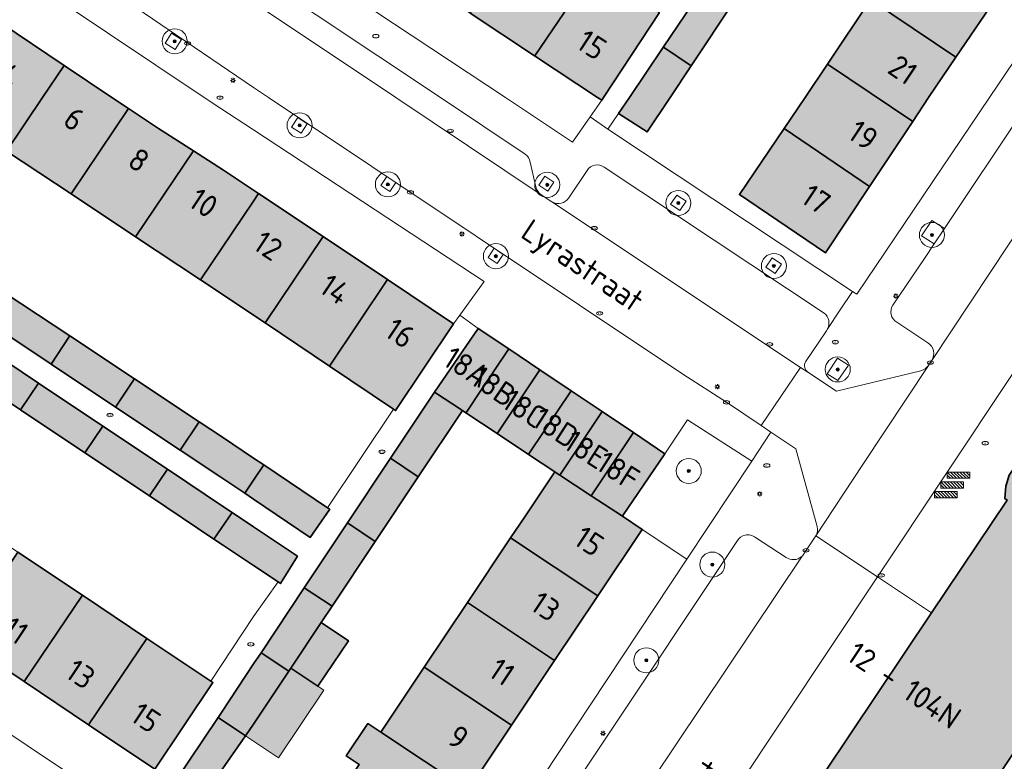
# Model space of a CAD drawing. Header units: metres. Extents: x 125349 to 128236, y 501602 to 503797.
# Tile 390 of 656: x 126981 to 127060, y 502197 to 502256. Entities that reach past the tile are written whole.
import ezdxf
from ezdxf.enums import TextEntityAlignment as Align

# ---------------------------------------------------------------- set-up
doc = ezdxf.new("R2010")
doc.units = ezdxf.units.M
doc.layers.get('0').update_dxf_attribs({"linetype": 'CONTINUOUS'})
for name, color, linetype, lineweight in [('B-WE-GR-BEPLANTING_CULTUUR_HEESTERS-GV', 90, 'CONTINUOUS', 18), ('B-WE-GR-BOOM-S-500', 90, 'CONTINUOUS', 18), ('B-WE-IE-MEUBILAIR-S', 7, 'CONTINUOUS', 18), ('B-WE-IE-MEUBILAIR_WEGMEUBILAIR-GV', 7, 'CONTINUOUS', 18), ('B-WE-IE-MEUBILAIR_WEGMEUBILAIR-S', 7, 'CONTINUOUS', 18), ('B-WE-OG-BEBOUWING-GV', 7, 'CONTINUOUS', 35), ('B-WE-OG-BEBOUWING-T18', 10, 'CONTINUOUS', 18), ('B-WE-OG-BEBOUWING_OVERBOUWING-GV', 7, 'CONTINUOUS', 18), ('B-WE-OG-BEBOUWING_TE AMOVEREN-V', 253, 'CONTINUOUS', 18), ('B-WE-OG-TERREIN_ERF-GV', 7, 'CONTINUOUS', 18), ('B-WE-OG-TOPOGRAFIE-T18', 10, 'CONTINUOUS', 18), ('B-WE-VH-OPENVERHARDING_BETONSTRAATSTEEN-GV', 90, 'CONTINUOUS', 18)]:
    doc.layers.add(name, color=color, linetype=linetype, lineweight=lineweight)
doc.layers.add('B-WE-OG-BEBOUWING-V', color=7, linetype='CONTINUOUS', lineweight=18, true_color=0xcc646e)
doc.layers.add('B-WE-OG-BEBOUWING_OVERBOUWING-V', color=7, linetype='CONTINUOUS', lineweight=18, true_color=0xcc646e)
doc.styles.add('NLCS-ISO', font='NLCS-ISO.ttf')
doc.styles.add('NLCS-ISO-M1000-T18', font='NLCS-ISO.ttf', dxfattribs={"height": 1.8})

# ---------------------------------------------------------------- blocks, each defined once
blk = doc.blocks.new('SIE-MEUBILAIR_PAAL_LICHTMAST-SO')
for points in [[(-0.62, 0), (-1, 0)], [(-0.71, 0.71), (-0.44, 0.44)], [(0, 1), (0, 0.62)], [(0.44, 0.44), (0.71, 0.71)], [(1, 0), (0.62, 0)], [(-0.71, -0.71), (-0.44, -0.44)], [(0, -0.62), (0, -1)], [(0.44, -0.44), (0.71, -0.71)]]:
    blk.add_lwpolyline(points)
blk.add_circle((0, 0), 0.5)
blk = doc.blocks.new('SIE-MEUBILAIR_PUT_KOLK-SO')
blk.add_ellipse((0, 0), major_axis=(1.25, 0), ratio=0.54)
at = {"style": 'NLCS-ISO'}
blk.add_text('klk', height=0.75, dxfattribs=at).set_placement((0.03, 0), align=Align.MIDDLE_CENTER)
blk = doc.blocks.new('SIE-MEUBILAIR_PUT_WATERLEIDINGPUT-SO')
blk.add_ellipse((0, 0), major_axis=(1.25, 0), ratio=0.54)
at = {"style": 'NLCS-ISO'}
blk.add_text('wl', height=0.75, dxfattribs=at).set_placement((-0.14, 0), align=Align.MIDDLE_CENTER)
blk = doc.blocks.new('SIE-MEUBILAIR_PUT_BRANDKRAAN-SO')
blk.add_ellipse((0, 0), major_axis=(1.25, 0), ratio=0.54)
at = {"style": 'NLCS-ISO'}
blk.add_text('bk', height=0.75, dxfattribs=at).set_placement((0.03, 0), align=Align.MIDDLE_CENTER)
blk = doc.blocks.new('SIE-MEUBILAIR_PUT_RIOOLPUT-SO')
blk.add_ellipse((0, 0), major_axis=(1.25, 0), ratio=0.54)
at = {"style": 'NLCS-ISO'}
blk.add_text('ri', height=0.75, dxfattribs=at).set_placement((-0.04, 0.07), align=Align.MIDDLE_CENTER)
blk = doc.blocks.new('SIE-WEG_FIETSREK-SO')
for p, q in [((-4.5, 1.25), (-2, -1.25)), ((-4.5, 0), (-3.25, -1.25)), ((-3.25, 1.25), (-0.75, -1.25)), ((-2, 1.25), (0.5, -1.25)), ((-0.75, 1.25), (1.75, -1.25)), ((0.5, 1.25), (3, -1.25)), ((1.76, 1.25), (4.26, -1.25)), ((3.01, 1.25), (4.5, -0.24)), ((4.26, 1.25), (4.5, 1.01))]:
    blk.add_line(p, q)
at = {"flags": 128}
blk.add_lwpolyline([(4.51, -1.25), (-4.51, -1.25), (-4.51, 1.25), (4.51, 1.25), (4.51, -1.25)], close=True, dxfattribs=at)
blk = doc.blocks.new('SGR-BOOM_01-SO')
at = {"linetype": 'ByBlock', "lineweight": 18}
h = blk.add_hatch(color=0, dxfattribs=at)
h.dxf.hatch_style = 1
edge = h.paths.add_edge_path()
edge.add_arc((0, 0), 0.25, 0, 360)
at = {"color": 0, "linetype": 'ByBlock', "lineweight": 18}
for radius in [2, 0.25]:
    blk.add_circle((0, 0), radius, dxfattribs=at)

msp = doc.modelspace()

# ---------------------------------------------------------------- hatches: boundary and pattern name
at = {"layer": 'B-WE-OG-BEBOUWING-V'}
for points in [[(127017.29, 502256.743), (127022.445, 502253.325), (127022.447, 502253.329), (127027.135, 502260.242), (127021.966, 502263.644), (127021.965, 502263.642), (127017.294, 502256.749)], [(127052.708, 502263.002), (127049.265, 502257.833), (127056.089, 502253.232), (127059.554, 502258.361), (127052.712, 502262.999)], [(127032.079, 502256.988), (127027.135, 502260.242), (127022.447, 502253.329), (127022.445, 502253.325), (127027.46, 502250), (127027.801, 502249.775), (127027.949, 502250), (127032.406, 502256.773)], [(127034.945, 502252.531), (127038.385, 502257.689), (127036.184, 502259.173), (127036.182, 502259.175), (127032.722, 502254.034), (127032.732, 502254.027)], [(127056.089, 502253.232), (127049.265, 502257.833), (127045.827, 502252.672), (127052.635, 502248.085), (127053.906, 502250)], [(126975.078, 502249.168), (126977.491, 502247.569), (126980.268, 502245.728), (126983.151, 502250), (126984.872, 502252.551), (126979.7, 502256.01), (126975.64, 502250)], [(127034.945, 502252.531), (127032.732, 502254.027), (127032.722, 502254.034), (127030.008, 502250), (127029.135, 502248.716), (127031.427, 502247.251), (127033.257, 502250)], [(126990.012, 502249.114), (126988.686, 502250), (126984.872, 502252.551), (126983.151, 502250), (126980.268, 502245.728), (126985.425, 502242.31)], [(127042.366, 502247.517), (127049.193, 502242.903), (127052.635, 502248.085), (127045.827, 502252.672), (127044.047, 502250)], [(126995.2, 502245.733), (126992.397, 502247.519), (126990.012, 502249.114), (126985.425, 502242.31), (126990.581, 502238.892)], [(127042.366, 502247.517), (127038.8, 502242.251), (127045.675, 502237.605), (127049.193, 502242.903)], [(126995.763, 502235.457), (127000, 502241.739), (127000.4, 502242.333), (127000, 502242.6), (126997.593, 502244.208), (126995.2, 502245.733), (126990.581, 502238.892)], [(126995.763, 502235.457), (126997.582, 502234.251), (127000, 502232.625), (127000.922, 502232.005), (127005.551, 502238.895), (127000.4, 502242.333), (127000, 502241.739)], [(127005.551, 502238.895), (127000.922, 502232.005), (127006.056, 502228.555), (127010.694, 502235.462)], [(127015.977, 502231.936), (127010.694, 502235.462), (127006.056, 502228.555), (127011.176, 502225.114), (127011.332, 502225.009)], [(126983.824, 502228.716), (126983.826, 502228.719), (126985.303, 502230.944), (126985.322, 502230.972), (126980.155, 502234.395), (126980.141, 502234.374), (126978.666, 502232.159), (126978.66, 502232.151)], [(126983.824, 502228.716), (126988.974, 502225.291), (126990.461, 502227.517), (126990.484, 502227.552), (126985.322, 502230.972), (126985.303, 502230.944), (126983.826, 502228.719)], [(127016.684, 502225.026), (127016.962, 502224.841), (127017.047, 502224.968), (127018.152, 502226.619), (127020.372, 502229.936), (127017.935, 502231.569), (127014.442, 502226.491)], [(126976.228, 502228.522), (126981.382, 502225.079), (126982.816, 502227.207), (126977.657, 502230.65)], [(127016.962, 502224.841), (127019.461, 502223.181), (127019.539, 502223.298), (127022.864, 502228.266), (127020.372, 502229.936), (127018.152, 502226.619), (127017.047, 502224.968)], [(127019.461, 502223.181), (127021.959, 502221.521), (127022.031, 502221.629), (127025.356, 502226.597), (127022.864, 502228.266), (127019.539, 502223.298)], [(126982.816, 502227.207), (126981.382, 502225.079), (126986.522, 502221.645), (126987.958, 502223.776)], [(126994.148, 502221.85), (126995.662, 502224.121), (126990.484, 502227.552), (126990.461, 502227.517), (126988.974, 502225.291)], [(127010.923, 502221.204), (127013.152, 502219.728), (127016.684, 502225.026), (127014.442, 502226.491)], [(127024.058, 502220.127), (127024.251, 502220), (127024.459, 502219.863), (127027.848, 502224.927), (127027.449, 502225.195), (127025.356, 502226.597), (127022.031, 502221.629), (127021.959, 502221.521)], [(127030.341, 502223.257), (127027.848, 502224.927), (127024.459, 502219.863), (127026.964, 502218.212)], [(126993.125, 502220.327), (126987.958, 502223.776), (126986.522, 502221.645), (126991.685, 502218.196)], [(126994.148, 502221.85), (126997.393, 502219.692), (126999.297, 502218.409), (127000, 502219.463), (127000.814, 502220.675), (127000, 502221.222), (126997.513, 502222.894), (126995.662, 502224.121)], [(127032.852, 502221.574), (127030.341, 502223.257), (127026.964, 502218.212), (127029.449, 502216.575), (127029.487, 502216.633)], [(127005.902, 502217.257), (127000.814, 502220.675), (127000, 502219.463), (126999.297, 502218.409), (127000, 502217.935), (127004.517, 502214.894), (127006.081, 502217.137)], [(127010.923, 502221.204), (127007.487, 502216.041), (127009.711, 502214.566), (127013.152, 502219.728)], [(126993.125, 502220.327), (126991.685, 502218.196), (126996.835, 502214.755), (126998.278, 502216.888), (126997.678, 502217.289)], [(127024.459, 502219.863), (127024.251, 502220), (127024.058, 502220.127), (127023.953, 502219.97), (127021.649, 502216.526), (127020.526, 502214.848), (127027.496, 502210.235), (127031.033, 502215.531), (127029.449, 502216.575), (127026.964, 502218.212)], [(126998.278, 502216.888), (126996.835, 502214.755), (126997.61, 502214.237), (127000, 502212.639), (127001.952, 502211.335), (127002.143, 502211.207), (127003.507, 502213.4), (127000, 502215.739)], [(127009.711, 502214.566), (127007.487, 502216.041), (127004.051, 502210.879), (127006.271, 502209.405)], [(127024.042, 502205.064), (127027.496, 502210.235), (127020.526, 502214.848), (127017.072, 502209.685)], [(126981.674, 502203.379), (126986.335, 502210.277), (126981.186, 502213.72), (126976.535, 502206.815)], [(127002.812, 502204.217), (127002.977, 502204.464), (127005.396, 502208.092), (127006.271, 502209.405), (127004.051, 502210.879), (127000.596, 502205.688)], [(126991.483, 502206.835), (126986.335, 502210.277), (126981.674, 502203.379), (126986.822, 502199.938)], [(127013.619, 502204.523), (127020.588, 502199.893), (127024.042, 502205.064), (127017.072, 502209.685)], [(127002.977, 502204.464), (127005.135, 502203.013), (127007.568, 502206.633), (127005.396, 502208.092)], [(126996.589, 502203.422), (126991.483, 502206.835), (126986.822, 502199.938), (126992.11, 502196.402), (126996.756, 502203.31)], [(127002.812, 502204.217), (127000.596, 502205.688), (127000, 502204.793), (126997.428, 502200.929), (126997.159, 502200.527), (126999.354, 502199.067), (127000, 502199.998)], [(127010.154, 502199.343), (127017.129, 502194.713), (127020.588, 502199.893), (127013.619, 502204.523)], [(126993.681, 502195.318), (126995.781, 502193.919), (126995.871, 502194.05), (126999.354, 502199.067), (126997.159, 502200.527)], [(127010.154, 502199.343), (127009.125, 502200.026), (127007.404, 502197.455), (127008.431, 502196.768), (127006.7, 502194.181), (127013.675, 502189.542), (127017.129, 502194.713)]]:
    msp.add_hatch(color=256, dxfattribs=at).paths.add_polyline_path(points)
at = {"layer": 'B-WE-OG-BEBOUWING_OVERBOUWING-V'}
msp.add_hatch(color=256, dxfattribs=at).paths.add_polyline_path([(127002.977, 502204.464), (126999.354, 502199.066), (127001.977, 502197.303), (127005.603, 502202.699), (127005.135, 502203.013)])
at = {"layer": 'B-WE-OG-BEBOUWING_TE AMOVEREN-V', "transparency": 33554508}
h = msp.add_hatch(color=256, dxfattribs=at)
h.dxf.hatch_style = 1
h.paths.add_polyline_path([(127006.786, 502117.203), (127020.754, 502137.991), (127045.138, 502174.515), (127069.955, 502211.466), (127072.925, 502215.888), (127074.52, 502218.263), (127071.581, 502220.233), (127071.935, 502220.881), (127071.038, 502221.487), (127070.634, 502220.889), (127064.755, 502224.728), (127062.628, 502221.554), (127062.436, 502221.669), (127061.551, 502221.233), (127060.845, 502220.613), (127060.348, 502219.868), (127060.071, 502218.987), (127059.993, 502217.985), (127060.173, 502217.873), (127054.138, 502208.858), (127039.109, 502186.411), (127000, 502127.876), (126997.66, 502124.374), (126996.309, 502122.082), (126996.13, 502122.18), (126995.314, 502121.765), (126994.608, 502121.156), (126994.11, 502120.409), (126993.82, 502119.524), (126993.723, 502118.57), (126993.91, 502118.429), (126991.712, 502115.176), (126997.263, 502111.427), (126996.813, 502110.827), (126997.863, 502110.127), (126998.263, 502110.828), (127000, 502109.642), (127001.167, 502108.841), (127005.822, 502115.768)])

# ---------------------------------------------------------------- linework, layer by layer
at = {"layer": 'B-WE-GR-BEPLANTING_CULTUUR_HEESTERS-GV', "flags": 128}
msp.add_lwpolyline([(127034.598, 502213.156), (127039.781, 502220.984), (127034.649, 502224.268), (127032.852, 502221.574), (127029.487, 502216.633), (127029.449, 502216.575), (127031.033, 502215.531)], close=True, dxfattribs=at)
at = {"layer": 'B-WE-IE-MEUBILAIR_WEGMEUBILAIR-GV', "flags": 128}
for points in [[(126992.938, 502254.346), (126993.73, 502253.839), (126994.237, 502254.632), (126993.444, 502255.138)], [(127004.284, 502247.905), (127003.53, 502248.395), (127003.04, 502247.64), (127003.794, 502247.15)], [(127010.16, 502242.976), (127010.884, 502242.493), (127011.368, 502243.216), (127010.644, 502243.7)], [(127022.767, 502242.994), (127023.489, 502242.513), (127023.971, 502243.235), (127023.248, 502243.717)], [(127033.306, 502241.482), (127034.042, 502240.982), (127034.542, 502241.718), (127033.806, 502242.218)], [(127054.361, 502238.315), (127055.174, 502239.533), (127054.163, 502240.174), (127053.343, 502238.96)], [(127019.215, 502237.963), (127018.733, 502237.241), (127019.455, 502236.759), (127019.937, 502237.482)], [(127041.409, 502237.202), (127040.912, 502236.459), (127041.656, 502235.962), (127042.152, 502236.706)], [(127045.798, 502227.954), (127046.665, 502227.403), (127047.496, 502228.638), (127046.63, 502229.19)]]:
    msp.add_lwpolyline(points, close=True, dxfattribs=at)
at = {"layer": 'B-WE-OG-BEBOUWING-GV', "flags": 128}
for points in [[(127017.29, 502256.743), (127022.445, 502253.325), (127022.447, 502253.329), (127027.135, 502260.242), (127021.966, 502263.644), (127021.965, 502263.642), (127017.294, 502256.749)], [(127052.708, 502263.002), (127049.265, 502257.833), (127056.089, 502253.232), (127059.554, 502258.361), (127052.712, 502262.999)], [(127032.079, 502256.988), (127027.135, 502260.242), (127022.447, 502253.329), (127022.445, 502253.325), (127027.46, 502250), (127027.801, 502249.775), (127027.949, 502250), (127032.406, 502256.773)], [(127034.945, 502252.531), (127038.385, 502257.689), (127036.184, 502259.173), (127036.182, 502259.175), (127032.722, 502254.034), (127032.732, 502254.027)], [(127056.089, 502253.232), (127049.265, 502257.833), (127045.827, 502252.672), (127052.635, 502248.085), (127053.906, 502250)], [(126975.078, 502249.168), (126977.491, 502247.569), (126980.268, 502245.728), (126983.151, 502250), (126984.872, 502252.551), (126979.7, 502256.01), (126975.64, 502250)], [(127034.945, 502252.531), (127032.732, 502254.027), (127032.722, 502254.034), (127030.008, 502250), (127029.135, 502248.716), (127031.427, 502247.251), (127033.257, 502250)], [(126990.012, 502249.114), (126988.686, 502250), (126984.872, 502252.551), (126983.151, 502250), (126980.268, 502245.728), (126985.425, 502242.31)], [(127042.366, 502247.517), (127049.193, 502242.903), (127052.635, 502248.085), (127045.827, 502252.672), (127044.047, 502250)], [(126995.2, 502245.733), (126992.397, 502247.519), (126990.012, 502249.114), (126985.425, 502242.31), (126990.581, 502238.892)], [(127042.366, 502247.517), (127038.8, 502242.251), (127045.675, 502237.605), (127049.193, 502242.903)], [(126995.763, 502235.457), (127000, 502241.739), (127000.4, 502242.333), (127000, 502242.6), (126997.593, 502244.208), (126995.2, 502245.733), (126990.581, 502238.892)], [(126995.763, 502235.457), (126997.582, 502234.251), (127000, 502232.625), (127000.922, 502232.005), (127005.551, 502238.895), (127000.4, 502242.333), (127000, 502241.739)], [(127005.551, 502238.895), (127000.922, 502232.005), (127006.056, 502228.555), (127010.694, 502235.462)], [(127015.977, 502231.936), (127010.694, 502235.462), (127006.056, 502228.555), (127011.176, 502225.114), (127011.332, 502225.009)], [(126983.824, 502228.716), (126983.826, 502228.719), (126985.303, 502230.944), (126985.322, 502230.972), (126980.155, 502234.395), (126980.141, 502234.374), (126978.666, 502232.159), (126978.66, 502232.151)], [(126983.824, 502228.716), (126988.974, 502225.291), (126990.461, 502227.517), (126990.484, 502227.552), (126985.322, 502230.972), (126985.303, 502230.944), (126983.826, 502228.719)], [(127016.684, 502225.026), (127016.962, 502224.841), (127017.047, 502224.968), (127018.152, 502226.619), (127020.372, 502229.936), (127017.935, 502231.569), (127014.442, 502226.491)], [(126976.228, 502228.522), (126981.382, 502225.079), (126982.816, 502227.207), (126977.657, 502230.65)], [(127016.962, 502224.841), (127019.461, 502223.181), (127019.539, 502223.298), (127022.864, 502228.266), (127020.372, 502229.936), (127018.152, 502226.619), (127017.047, 502224.968)], [(127019.461, 502223.181), (127021.959, 502221.521), (127022.031, 502221.629), (127025.356, 502226.597), (127022.864, 502228.266), (127019.539, 502223.298)], [(126982.816, 502227.207), (126981.382, 502225.079), (126986.522, 502221.645), (126987.958, 502223.776)], [(126994.148, 502221.85), (126995.662, 502224.121), (126990.484, 502227.552), (126990.461, 502227.517), (126988.974, 502225.291)], [(127010.923, 502221.204), (127013.152, 502219.728), (127016.684, 502225.026), (127014.442, 502226.491)], [(127024.058, 502220.127), (127024.251, 502220), (127024.459, 502219.863), (127027.848, 502224.927), (127027.449, 502225.195), (127025.356, 502226.597), (127022.031, 502221.629), (127021.959, 502221.521)], [(127030.341, 502223.257), (127027.848, 502224.927), (127024.459, 502219.863), (127026.964, 502218.212)], [(126993.125, 502220.327), (126987.958, 502223.776), (126986.522, 502221.645), (126991.685, 502218.196)], [(126994.148, 502221.85), (126997.393, 502219.692), (126999.297, 502218.409), (127000, 502219.463), (127000.814, 502220.675), (127000, 502221.222), (126997.513, 502222.894), (126995.662, 502224.121)], [(127032.852, 502221.574), (127030.341, 502223.257), (127026.964, 502218.212), (127029.449, 502216.575), (127029.487, 502216.633)], [(127005.902, 502217.257), (127000.814, 502220.675), (127000, 502219.463), (126999.297, 502218.409), (127000, 502217.935), (127004.517, 502214.894), (127006.081, 502217.137)], [(127010.923, 502221.204), (127007.487, 502216.041), (127009.711, 502214.566), (127013.152, 502219.728)], [(126993.125, 502220.327), (126991.685, 502218.196), (126996.835, 502214.755), (126998.278, 502216.888), (126997.678, 502217.289)], [(127024.459, 502219.863), (127024.251, 502220), (127024.058, 502220.127), (127023.953, 502219.97), (127021.649, 502216.526), (127020.526, 502214.848), (127027.496, 502210.235), (127031.033, 502215.531), (127029.449, 502216.575), (127026.964, 502218.212)], [(126998.278, 502216.888), (126996.835, 502214.755), (126997.61, 502214.237), (127000, 502212.639), (127001.952, 502211.335), (127002.143, 502211.207), (127003.507, 502213.4), (127000, 502215.739)], [(127009.711, 502214.566), (127007.487, 502216.041), (127004.051, 502210.879), (127006.271, 502209.405)], [(127024.042, 502205.064), (127027.496, 502210.235), (127020.526, 502214.848), (127017.072, 502209.685)], [(126981.674, 502203.379), (126986.335, 502210.277), (126981.186, 502213.72), (126976.535, 502206.815)], [(127002.812, 502204.217), (127002.977, 502204.464), (127005.396, 502208.092), (127006.271, 502209.405), (127004.051, 502210.879), (127000.596, 502205.688)], [(126991.483, 502206.835), (126986.335, 502210.277), (126981.674, 502203.379), (126986.822, 502199.938)], [(127013.619, 502204.523), (127020.588, 502199.893), (127024.042, 502205.064), (127017.072, 502209.685)], [(127002.977, 502204.464), (127005.135, 502203.013), (127007.568, 502206.633), (127005.396, 502208.092)], [(126996.589, 502203.422), (126991.483, 502206.835), (126986.822, 502199.938), (126992.11, 502196.402), (126996.756, 502203.31)], [(127002.812, 502204.217), (127000.596, 502205.688), (127000, 502204.793), (126997.428, 502200.929), (126997.159, 502200.527), (126999.354, 502199.067), (127000, 502199.998)], [(127010.154, 502199.343), (127017.129, 502194.713), (127020.588, 502199.893), (127013.619, 502204.523)], [(126993.681, 502195.318), (126995.781, 502193.919), (126995.871, 502194.05), (126999.354, 502199.067), (126997.159, 502200.527)], [(127010.154, 502199.343), (127009.125, 502200.026), (127007.404, 502197.455), (127008.431, 502196.768), (127006.7, 502194.181), (127013.675, 502189.542), (127017.129, 502194.713)]]:
    msp.add_lwpolyline(points, close=True, dxfattribs=at)
msp.add_lwpolyline([(127045.138, 502174.515), (127069.955, 502211.466), (127072.925, 502215.888), (127074.52, 502218.263), (127071.581, 502220.233), (127071.935, 502220.881), (127071.038, 502221.487), (127070.634, 502220.889), (127064.755, 502224.728), (127062.628, 502221.554), (127062.436, 502221.669), (127061.551, 502221.233), (127060.845, 502220.613), (127060.348, 502219.868), (127060.071, 502218.987), (127059.993, 502217.985), (127060.173, 502217.873), (127054.138, 502208.858), (127039.109, 502186.411)], dxfattribs=at)
at = {"layer": 'B-WE-OG-BEBOUWING_OVERBOUWING-GV', "flags": 128}
msp.add_lwpolyline([(127002.977, 502204.464), (126999.354, 502199.066), (127001.977, 502197.303), (127005.603, 502202.699), (127005.135, 502203.013)], close=True, dxfattribs=at)
at = {"layer": 'B-WE-OG-TERREIN_ERF-GV', "flags": 128}
for points in [[(126986.336, 502277.293), (126983.986, 502273.94), (127000, 502263.306), (127002.297, 502261.78), (127020.123, 502250), (127025.481, 502246.44), (127026.882, 502248.454), (127027.801, 502249.775), (127027.46, 502250), (127022.445, 502253.325), (127017.29, 502256.743), (127012.147, 502260.153), (127007.002, 502263.564), (127002.296, 502266.684), (127001.862, 502266.972), (127000, 502268.21), (126996.746, 502270.373), (126991.612, 502273.786)], [(127015.977, 502231.936), (127016.469, 502232.621), (127018.409, 502235.325), (127000, 502247.408), (126997.299, 502249.17), (126996.056, 502250), (126976.636, 502262.983), (126974.436, 502259.53), (126979.7, 502256.01), (126984.872, 502252.551), (126988.686, 502250), (126990.012, 502249.114), (126992.397, 502247.519), (126995.2, 502245.733), (126997.593, 502244.208), (127000, 502242.6), (127000.4, 502242.333), (127005.551, 502238.895), (127010.694, 502235.462)], [(126976.046, 502217.156), (126981.186, 502213.72), (126986.335, 502210.277), (126991.483, 502206.835), (126996.589, 502203.422), (127000, 502208.578), (127001.952, 502211.335), (127000, 502212.639), (126997.61, 502214.237), (126996.835, 502214.755), (126991.685, 502218.196), (126986.522, 502221.645), (126981.382, 502225.079), (126976.228, 502228.522), (126971.114, 502231.939), (126965.945, 502235.393), (126960.806, 502238.826), (126955.541, 502230.865), (126960.617, 502227.472), (126965.774, 502224.024), (126970.906, 502220.593)], [(126966.265, 502213.681), (126961.117, 502217.123), (126955.97, 502220.564), (126950.698, 502224.089), (126949.122, 502221.704), (126949.423, 502220.003), (126990.032, 502192.865), (126992.331, 502196.268), (126992.11, 502196.402), (126986.822, 502199.938), (126981.674, 502203.379), (126976.535, 502206.815), (126971.396, 502210.251)]]:
    msp.add_lwpolyline(points, close=True, dxfattribs=at)
for points in [[(127038.385, 502257.689), (127034.945, 502252.531), (127033.257, 502250), (127031.427, 502247.251), (127029.135, 502248.716), (127028.29, 502247.474), (127047.824, 502234.52), (127048.168, 502234.292), (127058.779, 502250), (127069.984, 502266.59)], [(127032.406, 502256.773), (127027.949, 502250), (127027.801, 502249.775), (127026.882, 502248.454), (127028.29, 502247.474), (127029.135, 502248.716), (127030.008, 502250), (127032.722, 502254.034), (127036.182, 502259.175)], [(127059.554, 502258.361), (127056.089, 502253.232), (127053.906, 502250), (127052.635, 502248.085), (127049.193, 502242.903), (127045.675, 502237.605), (127038.8, 502242.251), (127042.366, 502247.517), (127044.047, 502250), (127045.827, 502252.672), (127049.265, 502257.833)], [(126980.155, 502234.395), (126985.322, 502230.972), (126990.484, 502227.552), (126995.662, 502224.121), (126997.513, 502222.894), (127000, 502221.222), (127000.814, 502220.675), (127005.902, 502217.257), (127011.176, 502225.114), (127006.056, 502228.555), (127000.922, 502232.005), (127000, 502232.625), (126997.582, 502234.251), (126995.763, 502235.457), (126990.581, 502238.892), (126985.425, 502242.31), (126980.268, 502245.728)], [(126993.681, 502195.318), (126997.159, 502200.527), (126997.428, 502200.929), (127000, 502204.793), (127000.596, 502205.688), (127004.051, 502210.879), (127007.487, 502216.041), (127010.923, 502221.204), (127014.442, 502226.491), (127017.935, 502231.569), (127016.469, 502232.621), (127015.977, 502231.936), (127011.332, 502225.009), (127011.176, 502225.114), (127005.902, 502217.257), (127006.081, 502217.137), (127004.517, 502214.894), (127000, 502217.935), (126999.297, 502218.409), (126997.393, 502219.692), (126994.148, 502221.85), (126988.974, 502225.291), (126983.824, 502228.716), (126978.66, 502232.151)], [(126977.657, 502230.65), (126982.816, 502227.207), (126987.958, 502223.776), (126993.125, 502220.327), (126997.678, 502217.289), (126998.278, 502216.888), (127000, 502215.739), (127003.507, 502213.4), (127002.143, 502211.207), (127001.952, 502211.335), (127000, 502208.578), (126996.589, 502203.422), (126996.756, 502203.31), (126992.11, 502196.402)], [(127008.431, 502196.768), (127007.404, 502197.455), (127009.125, 502200.026), (127010.154, 502199.343), (127013.619, 502204.523), (127017.072, 502209.685), (127020.526, 502214.848), (127021.649, 502216.526), (127023.953, 502219.97), (127024.058, 502220.127), (127021.959, 502221.521), (127019.461, 502223.181), (127016.962, 502224.841), (127016.684, 502225.026), (127013.152, 502219.728), (127009.711, 502214.566), (127006.271, 502209.405), (127005.396, 502208.092), (127007.568, 502206.633), (127005.135, 502203.013), (127002.977, 502204.464), (127002.812, 502204.217), (127000, 502199.998), (126999.354, 502199.067), (126995.871, 502194.05)], [(127011.601, 502178.427), (127034.598, 502213.156), (127031.033, 502215.531), (127027.496, 502210.235), (127024.042, 502205.064), (127020.588, 502199.893), (127017.129, 502194.713)]]:
    msp.add_lwpolyline(points, dxfattribs=at)
at = {"layer": 'B-WE-VH-OPENVERHARDING_BETONSTRAATSTEEN-GV', "flags": 128}
for points in [[(127129.943, 502331.857), (127127.438, 502338.483), (127118.879, 502325.778), (127115.322, 502320.498), (127113.649, 502318.015), (127089.673, 502282.113), (127088.584, 502280.5), (127084.432, 502274.34), (127080.28, 502268.18), (127079.29, 502266.804), (127068.083, 502250), (127054.159, 502229.007), (127053.889, 502228.624), (127048.662, 502220.72), (127044.89, 502215.016), (127049.819, 502211.734), (127060.632, 502227.973), (127060.889, 502228.359)], [(127080.394, 502268.937), (127078.81, 502275.096), (127076.698, 502276.529), (127075.126, 502274.202), (127069.984, 502266.59), (127058.779, 502250), (127048.168, 502234.292), (127047.824, 502234.52), (127046.854, 502233.056), (127045.809, 502231.482)], [(127047.824, 502234.52), (127028.29, 502247.474), (127026.882, 502248.454), (127025.481, 502246.44), (127020.123, 502250), (127002.297, 502261.78), (127000, 502263.306), (126983.986, 502273.94), (126981.643, 502270.448)], [(126986.723, 502266.433), (127000, 502257.578), (127011.362, 502250), (127022.969, 502242.241)], [(127040.53, 502223.822), (127043.681, 502228.464), (127023.811, 502241.675), (127022.969, 502242.241), (127011.362, 502250), (127000, 502257.578), (126986.723, 502266.433)], [(126990.191, 502266.529), (127000, 502259.957), (127014.916, 502250)], [(127054.159, 502229.007), (127068.083, 502250), (127079.29, 502266.804)], [(126977.935, 502264.92), (126976.636, 502262.983), (126996.056, 502250), (126997.299, 502249.17), (127000, 502247.408), (127018.409, 502235.325), (127016.469, 502232.621), (127017.935, 502231.569), (127020.372, 502229.936), (127022.864, 502228.266), (127025.356, 502226.597), (127027.449, 502225.195), (127027.848, 502224.927)], [(126979.791, 502264.56), (127000, 502250.801), (127001.204, 502250), (127034.29, 502227.927), (127037.768, 502225.672), (127040.53, 502223.822)], [(127000, 502250.801), (126979.791, 502264.56)], [(127021.682, 502245.483), (127014.916, 502250), (127000, 502259.957)], [(127051.039, 502233.422), (127053.634, 502237.226), (127054.361, 502238.315), (127055.174, 502239.533), (127061.426, 502248.903), (127062.158, 502250), (127062.259, 502250.152), (127067.135, 502257.491)], [(127067.135, 502257.491), (127062.259, 502250.152), (127062.158, 502250), (127061.426, 502248.903), (127055.174, 502239.533), (127054.361, 502238.315), (127053.634, 502237.226)], [(127027.848, 502224.927), (127030.341, 502223.257), (127032.852, 502221.574), (127034.649, 502224.268), (127039.781, 502220.984), (127041.312, 502223.296), (127040.53, 502223.822), (127037.768, 502225.672), (127034.29, 502227.927), (127001.204, 502250), (127000, 502250.801)], [(127014.916, 502250), (127021.682, 502245.483)], [(127022.532, 502242.865), (127022.09, 502244.828)], [(127045.552, 502232.801), (127027.994, 502244.432)], [(127026.627, 502244.178), (127025.172, 502242.006)], [(127022.969, 502242.241), (127023.811, 502241.675)], [(127023.811, 502241.675), (127043.681, 502228.464)], [(127053.634, 502237.226), (127051.039, 502233.422)], [(127045.809, 502231.482), (127046.854, 502233.056), (127047.824, 502234.52)], [(127051.361, 502232.066), (127053.849, 502230.423)], [(127044.085, 502228.895), (127045.741, 502231.38)], [(127062.777, 502230.053), (127064.11, 502229.2), (127064.409, 502228.394), (127063.742, 502227.412), (127061.638, 502227.332), (127060.632, 502227.973), (127049.819, 502211.734), (127054.135, 502208.86), (127054.138, 502208.858), (127060.173, 502217.873), (127059.993, 502217.985), (127060.071, 502218.987), (127060.348, 502219.868), (127060.845, 502220.613), (127061.551, 502221.233), (127062.436, 502221.669), (127062.628, 502221.554), (127064.755, 502224.728), (127070.634, 502220.889), (127071.038, 502221.487), (127071.935, 502220.881), (127071.581, 502220.233), (127074.52, 502218.263), (127076.357, 502221.141)], [(127044.89, 502215.016), (127048.662, 502220.72), (127053.889, 502228.624)], [(127053.889, 502228.624), (127054.159, 502229.007)], [(127053.281, 502228.187), (127046.556, 502226.554), (127044.259, 502228.079), (127043.681, 502228.464), (127040.53, 502223.822), (127041.312, 502223.296)], [(127043.681, 502228.464), (127044.259, 502228.079)], [(127044.259, 502228.079), (127046.556, 502226.554), (127053.281, 502228.187)], [(127045.017, 502215.75), (127043.314, 502221.947), (127041.312, 502223.296), (127039.781, 502220.984), (127034.598, 502213.156), (127011.601, 502178.427), (127009.15, 502174.695)], [(127041.312, 502223.296), (127043.314, 502221.947), (127045.017, 502215.75)], [(127009.15, 502174.695), (127011.601, 502178.427), (127000, 502186.182), (126997.552, 502187.819), (126991.282, 502192.065), (126990.032, 502192.865), (126949.423, 502220.003)], [(127016.829, 502181.892), (127038.64, 502214.631)], [(127040.094, 502214.878), (127042.543, 502213.284)], [(127043.991, 502213.664), (127044.89, 502215.016)], [(127049.819, 502211.734), (127044.89, 502215.016)], [(127043.802, 502213.394), (127019.752, 502177.473), (127018.057, 502174.823), (127015.999, 502171.739), (127009.786, 502162.43), (127009.16, 502161.546), (127000, 502147.85), (126985.775, 502126.7)], [(127019.752, 502177.473), (127043.802, 502213.394)], [(126984.952, 502125.456), (126978.466, 502115.834), (126983.586, 502112.412), (126997.918, 502133.979), (127000, 502137.093), (127030.892, 502183.311), (127049.819, 502211.734)], [(127039.109, 502186.411), (127054.138, 502208.858), (127054.135, 502208.86), (127049.819, 502211.734), (127030.892, 502183.311)]]:
    msp.add_lwpolyline(points, dxfattribs=at)
at = {"layer": 'B-WE-VH-OPENVERHARDING_BETONSTRAATSTEEN-GV'}
for points in [[(127021.682, 502245.483, -0.219369), (127022.09, 502244.828)], [(127027.994, 502244.432, 0.440268), (127026.627, 502244.178)], [(127022.969, 502242.241, -0.183891), (127022.532, 502242.865)], [(127023.811, 502241.675, 0.412292), (127025.172, 502242.006)], [(127051.039, 502233.422, 0.418733), (127051.361, 502232.066)], [(127045.552, 502232.801, -0.375363), (127045.809, 502231.482)], [(127045.741, 502231.38, 0.0362), (127045.809, 502231.482)], [(127053.849, 502230.423, -0.415147), (127054.159, 502229.007)], [(127044.259, 502228.079, -0.397287), (127044.085, 502228.895)], [(127053.889, 502228.624, -0.165656), (127053.281, 502228.187)], [(127045.017, 502215.75, -0.184071), (127044.89, 502215.016)], [(127038.64, 502214.631, -0.223355), (127039.248, 502215.071)], [(127040.094, 502214.878, 0.24212), (127039.248, 502215.071)], [(127043.802, 502213.394, 0.085011), (127043.991, 502213.664)], [(127043.136, 502213.119, -0.16671), (127042.543, 502213.284)], [(127043.136, 502213.119, 0.199214), (127043.802, 502213.394)]]:
    msp.add_lwpolyline(points, format="xyb", dxfattribs=at)

# ---------------------------------------------------------------- block references
at = {"layer": 'B-WE-GR-BOOM-S-500', "xscale": 0.5, "yscale": 0.5, "zscale": 0.5}
for p in [(126993.699, 502254.485), (127003.674, 502247.778), (127010.724, 502243.069), (127023.452, 502243.03), (127033.917, 502241.578), (127054.171, 502239.033), (127019.35, 502237.337), (127041.549, 502236.554), (127046.651, 502228.295), (127034.753, 502220.194), (127036.632, 502212.722), (127031.362, 502205.083)]:
    msp.add_blockref('SGR-BOOM_01-SO', p, dxfattribs=at)
at = {"layer": 'B-WE-IE-MEUBILAIR-S', "xscale": 0.2, "yscale": 0.2, "zscale": 0.2}
for name, p in [('SIE-MEUBILAIR_PUT_KOLK-SO', (126994.74, 502254.318)), ('SIE-MEUBILAIR_PUT_RIOOLPUT-SO', (127009.76, 502254.896)), ('SIE-MEUBILAIR_PAAL_LICHTMAST-SO', (126998.361, 502251.367)), ('SIE-MEUBILAIR_PUT_BRANDKRAAN-SO', (126997.323, 502249.983)), ('SIE-MEUBILAIR_PUT_KOLK-SO', (127015.716, 502247.329)), ('SIE-MEUBILAIR_PUT_KOLK-SO', (127012.528, 502242.424)), ('SIE-MEUBILAIR_PUT_KOLK-SO', (127027.219, 502239.57)), ('SIE-MEUBILAIR_PAAL_LICHTMAST-SO', (127016.641, 502239.111)), ('SIE-MEUBILAIR_PAAL_LICHTMAST-SO', (127051.288, 502234.152)), ('SIE-MEUBILAIR_PUT_KOLK-SO', (127027.633, 502232.771)), ('SIE-MEUBILAIR_PUT_KOLK-SO', (127041.204, 502230.3)), ('SIE-MEUBILAIR_PUT_RIOOLPUT-SO', (127046.449, 502230.478)), ('SIE-MEUBILAIR_PUT_KOLK-SO', (127054.037, 502228.843)), ('SIE-MEUBILAIR_PAAL_LICHTMAST-SO', (127037.035, 502226.915)), ('SIE-MEUBILAIR_PUT_KOLK-SO', (127037.768, 502225.672)), ('SIE-MEUBILAIR_PUT_KOLK-SO', (126988.534, 502224.655)), ('SIE-MEUBILAIR_PUT_RIOOLPUT-SO', (127058.426, 502222.412)), ('SIE-MEUBILAIR_PUT_KOLK-SO', (127010.253, 502221.724)), ('SIE-MEUBILAIR_PUT_WATERLEIDINGPUT-SO', (127040.988, 502220.628)), ('SIE-MEUBILAIR_PAAL_LICHTMAST-SO', (127040.417, 502218.365)), ('SIE-MEUBILAIR_PUT_KOLK-SO', (127044.117, 502213.861)), ('SIE-MEUBILAIR_PUT_KOLK-SO', (127050.12, 502211.862)), ('SIE-MEUBILAIR_PUT_KOLK-SO', (126999.784, 502206.357)), ('SIE-MEUBILAIR_PAAL_LICHTMAST-SO', (127027.907, 502199.249))]:
    msp.add_blockref(name, p, dxfattribs=at)
at = {"layer": 'B-WE-IE-MEUBILAIR_WEGMEUBILAIR-S', "xscale": 0.2, "yscale": 0.2, "zscale": 0.2}
for p in [(127056.292, 502219.86), (127055.791, 502219.081), (127055.289, 502218.302)]:
    msp.add_blockref('SIE-WEG_FIETSREK-SO', p, dxfattribs=at)

# ---------------------------------------------------------------- texts
at = {"layer": 'B-WE-OG-BEBOUWING-T18', "style": 'NLCS-ISO-M1000-T18'}
for s, rotation, p in [('15', 326.8, (127027.007, 502254.204)), ('21', 326.1, (127051.85, 502252.214)), ('4', 325.8, (126980.505, 502251.79)), ('6', 325.9, (126985.674, 502248.285)), ('19', 326.4, (127048.684, 502246.988)), ('8', 326.4, (126990.844, 502245.011)), ('10', 326.4, (126996.002, 502241.588)), ('17', 326.3, (127044.922, 502241.879)), ('12', 326.4, (127001.16, 502238.164)), ('14', 326.1, (127006.492, 502234.684)), ('16', 326.2, (127011.702, 502231.191)), ('18A', 327.9, (127017.025, 502228.492)), ('18B', 325.8, (127019.187, 502226.958)), ('18C', 327.4, (127021.598, 502225.185)), ('18D', 327.3, (127024.107, 502223.666)), ('18E', 327.4, (127026.536, 502221.912)), ('18F', 327.4, (127029.123, 502220.236)), ('15', 326.3, (127026.797, 502214.59)), ('13', 326.3, (127023.313, 502209.374)), ('11', 326.3, (126980.988, 502207.456)), ('12 - 104N', 326.2, (127051.956, 502203.091)), ('13', 326.2, (126986.192, 502203.979)), ('11', 326.3, (127019.83, 502204.159)), ('15', 326.3, (126991.396, 502200.501)), ('9', 326.3, (127016.346, 502198.943))]:
    msp.add_text(s, height=1.8, rotation=rotation, dxfattribs=at).set_placement(p, align=Align.MIDDLE)
at = {"layer": 'B-WE-OG-TOPOGRAFIE-T18', "style": 'NLCS-ISO-M1000-T18'}
for s, rotation, p in [('Lyrastraat', 326.2, (127026.136, 502236.377)), ('Citerstraat', 55.7, (127033.665, 502192.194))]:
    msp.add_text(s, height=1.8, rotation=rotation, dxfattribs=at).set_placement(p, align=Align.MIDDLE)

doc.saveas('drawing.dxf')
